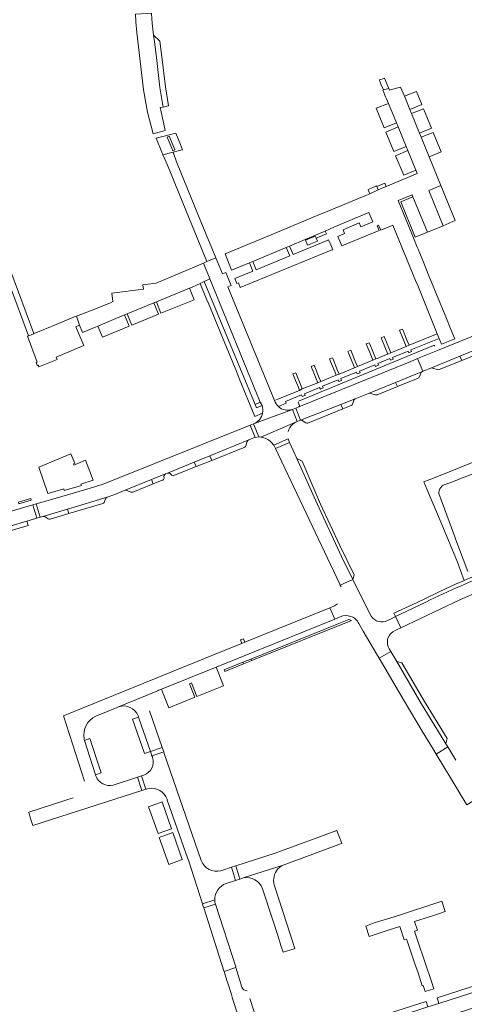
# Model space of a CAD drawing. Header units: metres. Extents: x 166325 to 190320, y 381923 to 404576.
# Tile 759 of 1056: x 175789 to 175951, y 395714 to 396072. Entities that reach past the tile are written whole.
import ezdxf

# ---------------------------------------------------------------- set-up
doc = ezdxf.new("R2010")
doc.units = ezdxf.units.M
for name, color, linetype, lineweight in [('B-WE-VH-VERHARDING_ASFALT-GV', 8, 'Continuous', 18), ('B-WE-VH-VERHARDING_BETONSTRAATSTEEN-GV', 8, 'Continuous', 18), ('B-WE-VH-VERHARDING_GESLOTEN-GV', 8, 'Continuous', 18), ('B-WE-VH-VERHARDING_HALFVERHARDING-GV', 8, 'Continuous', 18), ('B-WE-VH-VERHARDING_STRAATBAKSTEEN-GV', 8, 'Continuous', 18)]:
    doc.layers.add(name, color=color, linetype=linetype, lineweight=lineweight)

msp = doc.modelspace()

# ---------------------------------------------------------------- linework, layer by layer
at = {"layer": 'B-WE-VH-VERHARDING_ASFALT-GV', "flags": 128}
for points in [[(175922.719, 396048.62), (175922.08, 396050.156), (175921.978, 396050.4), (175921.829, 396050.361), (175920.057, 396049.858), (175920.159, 396049.613), (175920.816, 396048.037), (175921.601, 396046.155), (175923.545, 396046.635)], [(175846.134, 396030.45), (175839.025, 396028.605), (175841.107, 396023.596), (175841.505, 396022.637), (175848.495, 396024.426), (175848.619, 396024.458), (175847.837, 396026.344)], [(175843.728, 396029.337), (175845.393, 396025.346), (175845.807, 396024.355), (175845.094, 396024.076), (175844.688, 396025.058), (175843.037, 396029.054)], [(175934.104, 395736.931), (175932.924, 395740.523), (175933.955, 395740.917), (175932.931, 395744.023), (175938.4, 395745.817), (175941.937, 395746.977), (175944.087, 395747.763), (175942.885, 395751.493), (175926.671, 395746.158), (175918.303, 395743.542), (175915.206, 395742.376), (175916.419, 395738.611), (175922.277, 395740.527), (175927.512, 395742.24), (175929.101, 395737.382), (175930.032, 395737.687), (175930.373, 395736.642), (175933.078, 395728.761), (175934.203, 395725.381), (175935.733, 395720.767), (175936.047, 395720.892), (175936.761, 395718.627), (175939.892, 395719.629), (175939.192, 395721.912)]]:
    msp.add_lwpolyline(points, close=True, dxfattribs=at)
at = {"layer": 'B-WE-VH-VERHARDING_BETONSTRAATSTEEN-GV', "flags": 128}
for points in [[(175841.142, 396058.177), (175840.418, 396063.937), (175838.092, 396066.115), (175838.384, 396063.681), (175839.107, 396057.929), (175840.398, 396047.012), (175841.215, 396041.99), (175841.572, 396039.97), (175843.556, 396040.369), (175842.429, 396047.297)], [(175774.57, 396011.659), (175762.911, 396043.026), (175760.035, 396042.228), (175760.529, 396040.406), (175761.038, 396040.539), (175761.722, 396040.123), (175761.989, 396039.402), (175762.505, 396038.012), (175773.529, 396008.305), (175792.663, 395956.818), (175792.79, 395956.87), (175794.46, 395957.559), (175794.634, 395957.631), (175786.268, 395980.181), (175784.495, 395984.953), (175783.825, 395986.756)], [(175919.699, 396009.874), (175922.635, 396011.107), (175922.136, 396012.283), (175919.202, 396011.065)], [(175919.699, 396009.874), (175919.202, 396011.065), (175919.106, 396011.295), (175917.255, 396010.501), (175916.012, 396009.968), (175916.087, 396009.784), (175916.174, 396009.57), (175916.635, 396008.439)], [(175962.494, 395952.901), (175961.869, 395954.493), (175949.412, 395949.436), (175950.057, 395947.859)], [(175859.289, 395911.613), (175858.585, 395913.291), (175852.899, 395910.95), (175853.58, 395909.327)], [(175898.759, 395895.656), (175892.03, 395911.331), (175890.095, 395912.329), (175897.522, 395895.767), (175906.33, 395876.656), (175910.238, 395868.763), (175910.46, 395868.314), (175911.034, 395870.003), (175905.802, 395880.704)], [(175770.55, 395883.249), (175777.799, 395885.362), (175781.812, 395886.532), (175792.038, 395889.513), (175795.663, 395890.564), (175794.246, 395895.427), (175736.789, 395878.677), (175738.222, 395873.861)], [(175795.44, 395895.763), (175794.246, 395895.427), (175795.663, 395890.564), (175796.869, 395890.922)], [(175792.481, 395887.908), (175792.038, 395889.513), (175781.812, 395886.532), (175782.315, 395884.941)], [(175871.218, 395845.528), (175870.714, 395846.814), (175869.705, 395846.405), (175870.209, 395845.119)], [(175873.757, 395838.862), (175873.485, 395839.441), (175870.52, 395838.241), (175870.818, 395837.631)], [(175837.502, 395804.318), (175841.76, 395805.732), (175841.236, 395807.244), (175836.975, 395805.829)], [(175833.796, 395791.645), (175835.319, 395792.134), (175833.733, 395797.028), (175832.212, 395796.53)], [(175866.42, 395763.776), (175867.876, 395759.013), (175869.396, 395759.515), (175867.944, 395764.264)]]:
    msp.add_lwpolyline(points, close=True, dxfattribs=at)
for points in [[(175950.057, 395947.859), (175949.412, 395949.436), (175938.809, 395945.132)], [(175941.905, 395944.554), (175950.057, 395947.859)], [(175935.826, 395943.939), (175933.408, 395942.952), (175926.052, 395939.948), (175926.761, 395938.408), (175934.181, 395941.432)], [(175939.486, 395945.094), (175941.27, 395944.57)], [(175934.586, 395941.839), (175935.345, 395943.466)], [(175926.761, 395938.408), (175926.052, 395939.948), (175916.233, 395935.938)], [(175916.871, 395935.934), (175918.784, 395935.379), (175919.324, 395935.377), (175926.761, 395938.408)], [(175911.384, 395933.976), (175906.113, 395931.926), (175906.822, 395930.305), (175909.922, 395931.562)], [(175910.379, 395932.044), (175910.907, 395933.472)], [(175906.822, 395930.305), (175906.113, 395931.926), (175891.466, 395926.23), (175891.329, 395926.177)], [(175894.104, 395925.146), (175906.822, 395930.305)], [(175892.108, 395926.074), (175893.441, 395925.247)], [(175852.899, 395910.95), (175858.585, 395913.291), (175872.646, 395919.082), (175874.348, 395919.772), (175875.003, 395919.957), (175873.162, 395924.365), (175820.945, 395903.418)], [(175872.646, 395919.082), (175858.585, 395913.291), (175859.289, 395911.613), (175871.215, 395916.389)], [(175871.654, 395916.881), (175872.08, 395918.509)], [(175817.148, 395902.137), (175800.595, 395897.277), (175795.44, 395895.763), (175796.869, 395890.922), (175797.902, 395891.233), (175801.995, 395892.451), (175806.842, 395893.893), (175821.239, 395898.177), (175824.021, 395899.241), (175827.723, 395900.736), (175837.348, 395904.609), (175842.434, 395906.655), (175842.491, 395906.679), (175842.549, 395906.701), (175843.121, 395906.923), (175852.899, 395910.95)], [(175853.58, 395909.327), (175852.899, 395910.95), (175843.121, 395906.923)], [(175845.502, 395906.092), (175853.58, 395909.327)], [(175837.994, 395903.069), (175837.348, 395904.609), (175827.723, 395900.736)], [(175842.434, 395906.655), (175837.348, 395904.609), (175837.994, 395903.069), (175841.27, 395904.388)], [(175830.507, 395900.053), (175837.994, 395903.069)], [(175841.27, 395904.388), (175841.369, 395904.421), (175841.463, 395904.466)], [(175821.239, 395898.177), (175806.842, 395893.893), (175807.285, 395892.279), (175819.599, 395895.913)], [(175820.098, 395896.33), (175820.667, 395897.636)], [(175828.514, 395900.714), (175829.841, 395900.064)], [(175807.285, 395892.279), (175806.842, 395893.893), (175801.995, 395892.451), (175797.902, 395891.233)], [(175798.67, 395891.113), (175799.846, 395890.381)], [(175800.499, 395890.277), (175807.285, 395892.279)], [(175978.908, 395877.373), (175983.047, 395878.938), (175981.104, 395879.59), (175971.432, 395875.919), (175967.767, 395874.528), (175959.864, 395871.529), (175958.992, 395871.198), (175956.309, 395870.18), (175953.17, 395868.873), (175950.965, 395867.955), (175950.174, 395867.625), (175948.029, 395866.732), (175942.098, 395863.973), (175936.214, 395861.114), (175932.259, 395859.286), (175925.337, 395856.086), (175925.974, 395854.827), (175937.07, 395860.118)], [(175860.321, 395751.962), (175855.813, 395750.523), (175856.018, 395749.883), (175856.301, 395748.999)], [(175856.301, 395748.999), (175860.591, 395750.369), (175860.403, 395751.154)]]:
    msp.add_lwpolyline(points, dxfattribs=at)
at = {"layer": 'B-WE-VH-VERHARDING_BETONSTRAATSTEEN-GV'}
for points in [[(175935.345, 395943.466, -0.1697997), (175935.826, 395943.939)], [(175938.809, 395945.132, -0.1978891), (175939.486, 395945.094)], [(175941.27, 395944.57, 0.1952707), (175941.905, 395944.554)], [(175934.181, 395941.432, 0.1748758), (175934.586, 395941.839)], [(175910.907, 395933.472, -0.1988231), (175911.384, 395933.976)], [(175916.233, 395935.938, -0.1598685), (175916.871, 395935.934)], [(175909.922, 395931.562, 0.2097907), (175910.379, 395932.044)], [(175891.329, 395926.177, -0.2350508), (175892.108, 395926.074)], [(175893.441, 395925.247, 0.2096138), (175894.104, 395925.146)], [(175872.08, 395918.509, -0.1764805), (175872.646, 395919.082)], [(175871.215, 395916.389, 0.1880334), (175871.654, 395916.881)], [(175841.463, 395904.466, 0.3406095), (175841.88, 395905.426)], [(175841.88, 395905.426, -0.3675503), (175842.434, 395906.655)], [(175843.121, 395906.923, -0.3698378), (175844.478, 395906.465)], [(175844.478, 395906.465, 0.3741771), (175845.502, 395906.092)], [(175820.945, 395903.418, -0.0276196), (175817.148, 395902.137)], [(175820.667, 395897.636, -0.1985338), (175821.239, 395898.177)], [(175827.723, 395900.736, -0.1997685), (175828.514, 395900.714)], [(175829.841, 395900.064, 0.1966927), (175830.507, 395900.053)], [(175819.599, 395895.913, 0.1549529), (175820.098, 395896.33)], [(175797.902, 395891.233, -0.2110742), (175798.67, 395891.113)], [(175799.846, 395890.381, 0.1777667), (175800.499, 395890.277)], [(175860.403, 395751.154, -0.0345489), (175860.321, 395751.962)]]:
    msp.add_lwpolyline(points, format="xyb", dxfattribs=at)
at = {"layer": 'B-WE-VH-VERHARDING_GESLOTEN-GV', "flags": 128}
msp.add_lwpolyline([(175897.177, 395992.286), (175896.845, 395993.075), (175893.236, 395991.558), (175893.968, 395989.772), (175897.607, 395991.263)], close=True, dxfattribs=at)
for points in [[(175959.677, 395913.094), (175939.742, 395905.112), (175936.294, 395903.758), (175937.511, 395900.888), (175942.571, 395888.962), (175948.516, 395874.655), (175950.105, 395870.307), (175950.455, 395869.349), (175950.965, 395867.955), (175953.17, 395868.873)], [(175952.26, 395871.202), (175950.537, 395875.732), (175947.934, 395882.689), (175947.525, 395883.829), (175941.74, 395899.603), (175941.748, 395900.093), (175941.83, 395900.577), (175942.087, 395901.265), (175942.411, 395901.778), (175942.924, 395902.304), (175943.27, 395902.551), (175946.417, 395903.717), (175949.178, 395904.775), (175949.997, 395905.086), (175957.686, 395908.004)]]:
    msp.add_lwpolyline(points, dxfattribs=at)
at = {"layer": 'B-WE-VH-VERHARDING_HALFVERHARDING-GV', "flags": 128}
for points in [[(175909.978, 395853.47), (175909.078, 395853.85), (175906.605, 395852.849), (175904.805, 395852.12), (175873.485, 395839.441), (175873.757, 395838.862)], [(175870.818, 395837.631), (175870.52, 395838.241), (175863.736, 395835.495), (175864.003, 395834.919)]]:
    msp.add_lwpolyline(points, close=True, dxfattribs=at)
at = {"layer": 'B-WE-VH-VERHARDING_STRAATBAKSTEEN-GV', "flags": 128}
for points in [[(175839.107, 396057.929), (175838.384, 396063.681), (175838.092, 396066.115), (175837.63, 396070.465), (175837.331, 396073.854), (175837.315, 396074.055), (175831.47, 396073.637), (175831.678, 396070.852), (175832.012, 396067.073), (175834.475, 396046.25), (175835.908, 396038.102), (175837.903, 396030.262), (175842.333, 396031.424), (175840.742, 396038.808), (175840.536, 396039.762), (175841.572, 396039.97), (175841.215, 396041.99), (175840.398, 396047.012)], [(175926.916, 396006.01), (175932.035, 396008.12), (175932.339, 396007.324), (175937.634, 395994.535), (175943.255, 395996.863), (175938.047, 396009.66), (175942.49, 396011.478), (175938.278, 396021.828), (175935.297, 396028.958), (175934.715, 396030.434), (175931.794, 396037.567), (175931.202, 396039.052), (175929.241, 396043.877), (175927.862, 396047.207), (175925.89, 396046.685), (175924.669, 396046.362), (175923.772, 396046.124), (175923.545, 396046.635), (175921.601, 396046.155), (175921.446, 396046.091), (175921.532, 396045.882), (175922.418, 396043.646), (175922.726, 396042.912), (175923.402, 396041.303), (175926.343, 396034.179), (175926.936, 396032.711), (175929.872, 396025.575), (175930.469, 396024.11), (175933.411, 396016.986), (175933.882, 396015.832), (175922.635, 396011.107), (175919.699, 396009.874), (175916.635, 396008.439), (175915.402, 396007.922), (175901.182, 396001.961), (175897.806, 396000.693), (175897.48, 396000.557), (175880.769, 395993.575), (175864.058, 395986.593), (175866.46, 395980.659), (175872.97, 395983.382), (175874.174, 395983.896), (175886.289, 395988.967), (175887.496, 395989.461), (175893.124, 395991.826), (175899.89, 395994.67), (175900.442, 395994.902), (175903.624, 395996.36), (175916.358, 396001.694), (175917.768, 395998.253), (175913.423, 395996.426), (175912.822, 395997.844), (175906.957, 395995.401), (175907.524, 395993.973), (175905.029, 395992.908), (175905.742, 395991.25), (175906.463, 395989.492), (175920.042, 395995.063), (175919.321, 395996.821), (175919.866, 395997.045), (175920.632, 395995.182), (175924.785, 395996.888), (175925.081, 395997.01), (175933.3, 395976.962), (175934.052, 395975.132), (175936.8, 395968.442), (175941.126, 395957.58), (175941.843, 395955.9), (175942.081, 395955.311), (175942.732, 395953.87), (175947.551, 395955.752), (175945.895, 395959.783), (175944.495, 395963.189), (175938.472, 395977.846), (175938.158, 395978.61), (175936.127, 395983.561), (175934.193, 395988.274), (175933.86, 395989.086), (175932.496, 395992.41)], [(175933.618, 396045.641), (175929.241, 396043.877), (175931.202, 396039.052), (175935.572, 396040.827)], [(175923.402, 396041.303), (175918.939, 396039.501), (175921.853, 396032.345), (175926.343, 396034.179)], [(175936.2, 396039.342), (175931.794, 396037.567), (175934.715, 396030.434), (175939.091, 396032.235)], [(175926.936, 396032.711), (175922.457, 396030.854), (175925.387, 396023.748), (175929.872, 396025.575)], [(175939.69, 396030.755), (175935.297, 396028.958), (175938.278, 396021.828), (175942.602, 396023.649)], [(175846.381, 396020.111), (175845.25, 396023.595), (175841.505, 396022.637), (175842.204, 396021.053), (175843.104, 396018.799), (175851.159, 395999.196), (175851.767, 395997.716), (175857.477, 395983.819), (175860.727, 395985.17), (175855.784, 395997.209)], [(175930.469, 396024.11), (175926.051, 396022.273), (175928.987, 396015.155), (175933.411, 396016.986)], [(175942.49, 396011.478), (175938.047, 396009.66), (175943.255, 395996.863), (175947.69, 395998.699)], [(175932.339, 396007.324), (175927.987, 396005.543), (175933.19, 395992.695), (175937.634, 395994.535)], [(175900.442, 395994.902), (175899.89, 395994.67), (175893.124, 395991.826), (175893.236, 395991.558), (175896.845, 395993.075), (175897.177, 395992.286), (175900.321, 395993.617), (175900.863, 395993.846)], [(175902.65, 395987.927), (175903.166, 395988.139), (175902.444, 395989.896), (175901.706, 395991.728), (175901.182, 395991.512), (175888.773, 395986.391), (175887.496, 395989.461), (175886.289, 395988.967), (175887.552, 395985.901), (175875.422, 395980.873), (175874.174, 395983.896), (175872.97, 395983.382), (175874.199, 395980.389), (175867.669, 395977.722), (175868.344, 395975.896), (175868.889, 395976.12), (175869.611, 395974.362)], [(175851.157, 395974.125), (175852.083, 395974.548), (175853.705, 395975.288), (175855, 395975.88), (175856.476, 395976.554), (175858.553, 395977.503), (175856.2, 395983.273), (175839.069, 395975.944), (175834.22, 395975.324), (175834.427, 395973.777), (175822.928, 395972.286), (175823.308, 395969.261), (175822.387, 395968.891), (175815.443, 395966.101), (175810.098, 395964.017), (175811.218, 395960.714), (175812.317, 395958.088), (175815.183, 395959.279), (175817.217, 395960.099), (175817.843, 395960.368), (175827.577, 395964.438), (175828.487, 395964.834), (175838.187, 395968.806), (175839.099, 395969.174)], [(175858.553, 395977.503), (175856.476, 395976.554), (175874.956, 395931.957), (175876.855, 395932.739)], [(175852.806, 395969.966), (175851.157, 395974.125), (175839.099, 395969.174), (175840.78, 395965.045)], [(175936.297, 395944.128), (175938.809, 395945.132), (175949.412, 395949.436), (175961.869, 395954.493), (175968.519, 395957.193), (175971.35, 395958.345), (175985.17, 395964.124), (175997.801, 395969.407), (175999.681, 395970.162), (175997.944, 395974.534), (175941.31, 395951.523), (175934.029, 395948.563), (175935.876, 395943.961), (175935.927, 395943.98)], [(175838.187, 395968.806), (175828.487, 395964.834), (175830.174, 395960.684), (175839.864, 395964.668)], [(175795.806, 395947.306), (175795.412, 395947.157), (175795.813, 395946.085), (175796.206, 395946.232), (175796.251, 395946.11), (175796.406, 395945.694), (175796.313, 395945.66), (175796.362, 395945.527), (175803.027, 395948.225), (175802.656, 395949.091), (175812.717, 395953.273), (175809.856, 395960.152), (175811.218, 395960.714), (175810.098, 395964.017), (175809.636, 395963.826), (175808.799, 395963.481), (175801.25, 395960.363), (175800.629, 395960.107), (175794.692, 395957.655), (175794.634, 395957.631), (175794.46, 395957.559), (175792.79, 395956.87), (175792.663, 395956.818), (175792.32, 395956.676)], [(175827.577, 395964.438), (175817.843, 395960.368), (175819.548, 395956.313), (175829.246, 395960.302)], [(175929.522, 395956.841), (175928.731, 395958.735), (175928.492, 395959.307), (175927.456, 395958.881), (175927.69, 395958.307), (175929.355, 395954.23), (175929.878, 395952.949), (175930.96, 395953.395), (175930.289, 395955.003)], [(175922.692, 395954.503), (175922.071, 395955.997), (175921.833, 395956.57), (175920.794, 395956.143), (175921.029, 395955.569), (175923.209, 395950.231), (175924.286, 395950.67), (175923.772, 395951.907)], [(175909.985, 395951.047), (175909.751, 395951.621), (175908.714, 395951.195), (175908.945, 395950.619), (175909.659, 395948.841), (175910.574, 395946.559), (175911.096, 395945.258), (175912.163, 395945.694), (175911.63, 395947.003)], [(175916.64, 395953.782), (175916.404, 395954.355), (175915.377, 395953.933), (175915.609, 395953.358), (175916.293, 395951.666), (175917.255, 395949.286), (175917.777, 395947.995), (175918.843, 395948.446)], [(175890.921, 395931.039), (175889.728, 395930.564), (175891.466, 395926.23), (175906.113, 395931.926), (175911.384, 395933.976), (175916.233, 395935.938), (175926.052, 395939.948), (175933.408, 395942.952), (175935.826, 395943.939), (175935.876, 395943.961), (175934.029, 395948.563), (175931.543, 395947.553)], [(175903.317, 395948.306), (175903.084, 395948.881), (175902.047, 395948.455), (175902.277, 395947.879), (175902.986, 395946.105), (175903.894, 395943.833), (175904.425, 395942.504), (175905.488, 395942.947), (175904.949, 395944.277)], [(175896.652, 395945.567), (175896.42, 395946.142), (175895.384, 395945.716), (175895.615, 395945.141), (175896.297, 395943.442), (175897.21, 395941.167), (175897.77, 395939.774), (175898.816, 395940.215), (175898.281, 395941.537)], [(175890.001, 395942.834), (175889.773, 395943.41), (175888.73, 395942.982), (175888.964, 395942.407), (175889.696, 395940.607), (175890.592, 395938.403), (175891.146, 395937.039), (175892.097, 395937.535), (175891.54, 395938.942)], [(175890.296, 395925.749), (175888.555, 395930.1), (175874.389, 395924.876), (175876.383, 395920.091), (175877.051, 395920.048)], [(175889.728, 395930.564), (175888.555, 395930.1), (175890.296, 395925.749), (175891.329, 395926.177), (175891.466, 395926.23)], [(175874.389, 395924.876), (175873.162, 395924.365), (175875.003, 395919.957), (175876.383, 395920.091)], [(175887.422, 395918.146), (175886.978, 395919.422), (175881.737, 395917.073), (175882.34, 395915.917)], [(175890.095, 395912.329), (175887.422, 395918.146), (175882.34, 395915.917), (175905.737, 395866.639), (175905.936, 395866.219), (175910.46, 395868.314), (175910.238, 395868.763), (175906.33, 395876.656), (175897.522, 395895.767)], [(175813.332, 395911.621), (175809.11, 395909.865), (175808.95, 395910.301), (175809.441, 395910.541), (175808.011, 395913.999), (175796.38, 395909.175), (175799.721, 395899.526), (175800.157, 395899.653), (175805.438, 395901.226), (175805.604, 395900.677), (175811.873, 395902.511), (175811.637, 395902.984), (175816.08, 395904.469)], [(175793.653, 395897.182), (175793.493, 395897.716), (175788.994, 395896.408), (175789.148, 395895.865)], [(175926.428, 395838.514), (175924.281, 395842.215), (175920.07, 395839.739), (175927.076, 395827.81), (175929.187, 395824.216), (175933.707, 395816.519), (175935.719, 395813.205), (175939.528, 395806.929), (175940.784, 395804.858), (175944.955, 395807.539), (175944.287, 395808.624), (175943.901, 395809.252), (175935.278, 395823.259)], [(175928.342, 395838.005), (175926.428, 395838.514), (175935.278, 395823.259), (175943.901, 395809.252), (175944.287, 395808.624), (175944.746, 395810.55), (175936.48, 395823.977)], [(175861.555, 395834.612), (175860.798, 395836.483), (175840.961, 395828.459), (175841.734, 395826.549), (175843.684, 395821.741), (175853.114, 395825.538), (175851.139, 395830.393), (175851.912, 395830.734), (175853.855, 395825.837), (175863.506, 395829.723)], [(175832.644, 395818.262), (175830.446, 395817.526), (175834.759, 395805.082), (175836.975, 395805.829)], [(175814.977, 395810.562), (175812.971, 395809.881), (175816.996, 395797.33), (175819.038, 395798.081)], [(175841.156, 395787.5), (175836.305, 395785.787), (175839.701, 395776.026), (175844.635, 395777.743)], [(175845.095, 395776.397), (175840.17, 395774.576), (175843.6, 395764.81), (175848.507, 395766.569)], [(175904.391, 395771.65), (175906.035, 395772.255), (175906.473, 395772.416), (175905.755, 395774.307), (175904.948, 395776.432), (175904.684, 395777.128), (175882.283, 395768.86), (175867.944, 395764.264), (175869.396, 395759.515), (175870.147, 395759.763), (175870.669, 395759.903), (175885.157, 395764.578)], [(175856.301, 395748.999), (175863.642, 395726.115), (175863.688, 395725.97), (175868.014, 395727.394), (175867.956, 395727.583), (175860.591, 395750.369)], [(175964.641, 395721.715), (175963.995, 395723.68), (175941.115, 395716.32), (175941.773, 395714.33)], [(175937.756, 395713.038), (175937.104, 395715.028), (175926.434, 395711.586), (175915.367, 395708.031), (175915.994, 395706.032), (175927.125, 395709.57)]]:
    msp.add_lwpolyline(points, close=True, dxfattribs=at)
for points in [[(175865.074, 395974.658), (175866.245, 395975.13), (175864.292, 395979.902), (175863.126, 395979.425), (175860.727, 395985.17), (175857.477, 395983.819), (175856.2, 395983.273), (175858.553, 395977.503), (175876.855, 395932.739), (175877.513, 395931.494)], [(175856.476, 395976.554), (175855, 395975.88), (175857.36, 395970.187), (175858.115, 395968.401), (175862.276, 395958.245), (175863.139, 395956.178), (175868.308, 395943.587), (175869.213, 395941.39), (175874.897, 395927.558), (175877.695, 395928.743)], [(175877.513, 395931.494), (175875.488, 395930.686), (175874.956, 395931.957), (175856.476, 395976.554)], [(175882.057, 395933.329), (175865.074, 395974.658)], [(175918.456, 395946.34), (175918.702, 395945.729), (175919.76, 395946.162), (175919.52, 395946.771), (175923.893, 395948.562), (175924.15, 395947.961), (175925.203, 395948.391), (175924.96, 395949.001), (175930.542, 395951.283), (175930.785, 395950.674), (175931.856, 395951.11), (175931.613, 395951.708), (175941.843, 395955.9), (175941.126, 395957.58), (175930.96, 395953.395), (175929.878, 395952.949), (175924.286, 395950.67), (175923.209, 395950.231), (175922.712, 395950.027), (175919.288, 395948.628), (175918.843, 395948.446), (175917.777, 395947.995), (175912.163, 395945.694), (175911.096, 395945.258), (175905.488, 395942.947), (175904.425, 395942.504), (175898.816, 395940.215), (175897.77, 395939.774), (175892.097, 395937.535), (175891.146, 395937.039), (175885.292, 395934.629), (175883.245, 395933.829), (175882.057, 395933.329)], [(175939.822, 395953.291), (175890.798, 395933.143)], [(175890.921, 395931.039), (175931.543, 395947.553), (175934.029, 395948.563), (175941.31, 395951.523)], [(175883.436, 395931.174), (175886.327, 395932.398), (175886.085, 395932.984), (175891.826, 395935.372), (175892.076, 395934.767), (175893.143, 395935.2), (175892.899, 395935.811), (175898.439, 395938.1), (175898.689, 395937.504), (175899.771, 395937.932), (175899.476, 395938.583), (175905.117, 395940.859), (175905.367, 395940.238), (175906.432, 395940.664), (175906.171, 395941.297), (175911.788, 395943.598), (175912.04, 395942.988), (175913.104, 395943.412), (175912.856, 395944.035), (175918.456, 395946.34)], [(175874.389, 395924.876), (175888.555, 395930.1)], [(175890.639, 395932.747), (175891.104, 395931.594)], [(175888.557, 395924.649), (175889.255, 395925.215), (175890.296, 395925.749), (175877.051, 395920.048)], [(175880.817, 395918.229), (175881.737, 395917.073), (175886.978, 395919.422)], [(175937.07, 395860.118), (175925.974, 395854.827), (175927.941, 395850.75), (175949.363, 395860.887), (175956.494, 395864.028), (175963.677, 395866.869), (175976.462, 395871.692), (175980.479, 395873.207), (175985.216, 395874.994), (175983.643, 395879.164), (175983.047, 395878.938)], [(175917.202, 395854.956), (175912.652, 395863.885), (175910.46, 395868.314), (175905.936, 395866.219), (175906.194, 395865.676)], [(175840.743, 395828.371), (175840.961, 395828.459), (175860.798, 395836.483), (175903.986, 395853.951), (175902.092, 395858.038), (175871.218, 395845.528), (175870.209, 395845.119), (175863.724, 395842.492), (175805.352, 395818.791), (175812.997, 395795.108)], [(175904.937, 395859.537), (175903.881, 395858.783), (175902.939, 395858.381), (175902.092, 395858.038), (175903.986, 395853.951), (175905.691, 395854.641), (175905.846, 395854.719)], [(175925.83, 395849.751), (175927.941, 395850.75), (175925.974, 395854.827), (175923.885, 395853.83), (175923.058, 395853.436)], [(175912.721, 395852.304), (175914.285, 395849.589), (175919.126, 395841.346), (175920.07, 395839.739), (175924.281, 395842.215), (175923.717, 395843.187), (175923.38, 395843.844)], [(175817.059, 395818.703), (175824.859, 395821.865), (175825.358, 395822.069), (175839.076, 395827.688)], [(175839.076, 395827.688), (175825.358, 395822.069)], [(175832.456, 395818.801), (175832.57, 395818.475), (175832.644, 395818.262), (175836.975, 395805.829), (175841.236, 395807.244), (175836.614, 395820.595)], [(175817.2, 395796.761), (175817.036, 395797.204), (175816.996, 395797.33), (175812.971, 395809.881), (175812.908, 395810.077), (175812.831, 395810.481)], [(175841.985, 395805.081), (175841.76, 395805.732), (175837.502, 395804.318), (175837.653, 395803.884), (175837.68, 395803.807), (175837.732, 395803.657)], [(175855.425, 395766.264), (175841.985, 395805.081)], [(175947.957, 395802.663), (175944.955, 395807.539), (175940.784, 395804.858), (175943.937, 395799.663), (175945.146, 395797.671), (175951.347, 395787.471), (175951.939, 395786.498), (175956.277, 395789.163), (175955.694, 395790.113), (175955.312, 395790.735)], [(175834.567, 395797.268), (175833.91, 395797.086), (175833.733, 395797.028), (175835.319, 395792.134), (175835.509, 395792.195), (175836.378, 395792.397)], [(175808.911, 395789.018), (175805.84, 395788.02), (175792.764, 395783.811), (175792.941, 395783.197), (175793.634, 395780.795), (175794.175, 395778.92), (175833.796, 395791.645), (175832.212, 395796.53), (175823.365, 395793.633)], [(175842.971, 395788.482), (175843.079, 395788.174), (175850.414, 395767.237), (175850.842, 395766.017), (175855.813, 395750.523), (175860.321, 395751.962)], [(175864.438, 395757.876), (175864.513, 395757.901), (175867.876, 395759.013), (175866.42, 395763.776), (175862.854, 395762.633), (175862.579, 395762.545)], [(175885.157, 395764.578), (175870.669, 395759.903)], [(175877.683, 395755.967), (175881.514, 395744.166), (175881.875, 395743.054), (175883.827, 395737.04), (175884.364, 395735.386), (175885.174, 395732.89), (175889.128, 395734.166), (175889.455, 395734.271)], [(175889.455, 395734.271), (175882.191, 395756.694)], [(175870.196, 395720.25), (175868.014, 395727.394), (175863.688, 395725.97), (175864.729, 395722.684), (175865.063, 395721.63), (175866.345, 395717.583), (175866.81, 395716.115), (175867.389, 395714.289), (175873.001, 395696.573), (175878.778, 395698.416), (175878.613, 395698.921), (175873.02, 395716.115)], [(175929.601, 395704.738), (175979.203, 395720.738), (175977.55, 395725.873), (175968.38, 395722.922), (175964.641, 395721.715), (175941.773, 395714.33), (175937.756, 395713.038)]]:
    msp.add_lwpolyline(points, dxfattribs=at)
at = {"layer": 'B-WE-VH-VERHARDING_STRAATBAKSTEEN-GV'}
for points in [[(175940.215, 395953.128, 0.4142136), (175939.822, 395953.291)], [(175883.436, 395931.174, -0.1278263), (175882.057, 395933.329)], [(175877.695, 395928.743, 0.134509), (175877.513, 395931.494)], [(175888.555, 395930.1, -0.2769874), (175883.436, 395931.174)], [(175891.104, 395931.594, -0.3798734), (175890.921, 395931.039)], [(175877.695, 395928.743, -0.2552823), (175874.389, 395924.876)], [(175887.032, 395922.139, -0.1375189), (175888.557, 395924.649)], [(175877.051, 395920.048, -0.1681096), (175880.817, 395918.229)], [(175962.348, 395871.112, 0.026676), (175937.07, 395860.118)], [(175905.846, 395854.719, -0.4158869), (175912.721, 395852.304)], [(175923.058, 395853.436, -0.3913553), (175917.202, 395854.956)], [(175923.38, 395843.844, -0.4141144), (175925.83, 395849.751)], [(175839.076, 395827.688, -0.0774153), (175840.743, 395828.371)], [(175825.358, 395822.069, -0.4065534), (175832.456, 395818.801)], [(175812.831, 395810.481, -0.3291414), (175817.059, 395818.703)], [(175837.732, 395803.657, -0.4077649), (175834.567, 395797.268)], [(175823.365, 395793.633, -0.3668645), (175817.2, 395796.761)], [(175836.378, 395792.397, -0.3593378), (175842.971, 395788.482)], [(175862.579, 395762.545, -0.3848686), (175855.425, 395766.264)], [(175882.191, 395756.694, -0.2561452), (175882.78, 395762.538)], [(175882.78, 395762.538, -0.1301983), (175885.157, 395764.578)], [(175860.321, 395751.962, -0.3322684), (175864.438, 395757.876)], [(175870.669, 395759.903, -0.3817594), (175877.683, 395755.967)], [(175872.125, 395718.868, -0.3325817), (175870.196, 395720.25)]]:
    msp.add_lwpolyline(points, format="xyb", dxfattribs=at)

doc.saveas('drawing.dxf')
